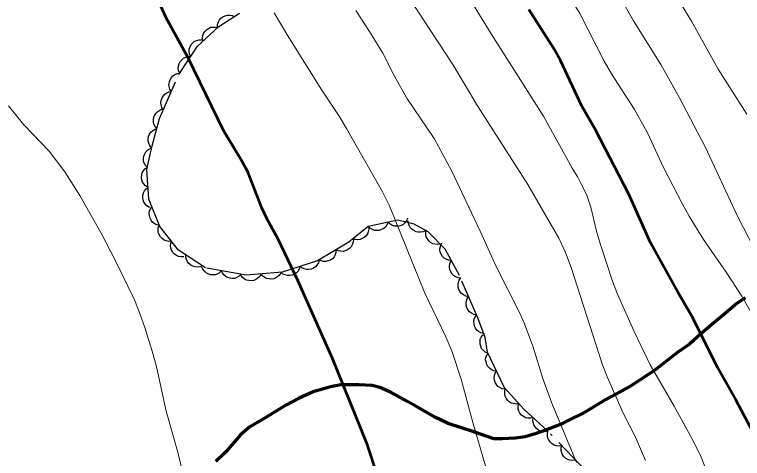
# Model space of a CAD drawing. Extents: x 356765 to 358572, y 5103174 to 5104650.
# Drawn here: x 357018.8 to 357073.5, y 5103906.2 to 5103939.5 of the extents above; entities that cross this region are included whole.
import ezdxf

# ---------------------------------------------------------------- set-up
doc = ezdxf.new("R2010")
doc.units = 0
doc.header["$LTSCALE"] = 0.6
doc.linetypes.add('DOT_DASHED', pattern=[7.7, 5, -1.2, 0.3, -1.2])
doc.linetypes.add('LONG_DASHED', pattern=[7.5, 6, -1.5])
for name, color, linetype, lineweight in [('1', 7, 'Continuous', 53), ('2', 7, 'Continuous', 13), ('22', 7, 'Continuous', 35), ('44', 7, 'Continuous', 25)]:
    doc.layers.add(name, color=color, linetype=linetype, lineweight=lineweight)

msp = doc.modelspace()

# ---------------------------------------------------------------- linework, layer by layer
at = {"layer": '1'}
for points in [[(357046.78, 5103902.79), (357045.31, 5103907.26), (357042.69, 5103913.68), (357040.11, 5103919.53), (357038.62, 5103922.63), (357037.8, 5103924.13), (357037.41, 5103925), (357036.36, 5103927.68), (357035.93, 5103928.47), (357034.54, 5103930.75), (357031.84, 5103936.3), (357030.23, 5103939.25), (357028.63, 5103942.76), (357027.79, 5103944.22), (357026.96, 5103945.88), (357025.57, 5103949.09), (357025.27, 5103949.88), (357024.23, 5103953.2), (357023.87, 5103954.01), (357023.03, 5103955.49), (357020.17, 5103960.23), (357019.51, 5103960.96), (357018.51, 5103962.42)], [(357074.23, 5103908.18), (357072.97, 5103910.58), (357071.59, 5103913.01), (357069.73, 5103916.74), (357068.61, 5103918.66), (357066.56, 5103922.36), (357064.93, 5103926.01), (357062.43, 5103930.83), (357061.42, 5103932.62), (357059.81, 5103936.04), (357059.34, 5103936.88), (357057.43, 5103939.86)]]:
    msp.add_lwpolyline(points, dxfattribs=at)
at = {"layer": '2'}
for points in [[(357073.78, 5103932.01), (357071.65, 5103935.38), (357069.64, 5103939), (357067.98, 5103941.72), (357065.5, 5103946.51), (357064.45, 5103948.28), (357063.29, 5103949.84), (357061.44, 5103952), (357059.06, 5103954.61), (357056.47, 5103957.92), (357055.33, 5103959.22), (357053.92, 5103961.26), (357053.39, 5103962.22), (357052.75, 5103963.84), (357052.73, 5103964.22), (357052.85, 5103964.46)], [(357068.96, 5103925.26), (357067.55, 5103928.01), (357066.35, 5103930.62), (357065.35, 5103932.36), (357063.63, 5103935.05), (357063.09, 5103935.98), (357061.27, 5103939.57), (357057.89, 5103945.01), (357057.38, 5103945.73), (357055.17, 5103948.38), (357054.09, 5103949.78), (357052.6, 5103951.97), (357051.39, 5103954.08), (357050.74, 5103955.4), (357049.52, 5103957.62), (357049.12, 5103958.55), (357048.58, 5103960.01), (357048.44, 5103960.51), (357048.12, 5103962.29)], [(357066.19, 5103906.03), (357065.43, 5103907.78), (357064.54, 5103909.54), (357063.34, 5103912.26), (357062.97, 5103913.21), (357060.6, 5103920.51), (357060.19, 5103921.63), (357059.68, 5103922.7), (357057.36, 5103926.74), (357053.59, 5103932.63), (357051.73, 5103935.75), (357048.54, 5103940.63), (357045.8, 5103945.23), (357043.52, 5103948.5), (357041.58, 5103951.47), (357041.25, 5103952.09), (357040.01, 5103954.83), (357039.74, 5103955.8), (357039.47, 5103957.09), (357039.13, 5103957.7), (357038.87, 5103957.96)], [(357070.88, 5103904.93), (357070.31, 5103906.4), (357069.59, 5103907.84), (357068.33, 5103910.11), (357066.53, 5103913.2), (357065.31, 5103915.75), (357064.09, 5103918.51), (357063.71, 5103919.48), (357062.79, 5103922.32), (357062.52, 5103923.23), (357062.08, 5103925.05), (357061.8, 5103925.86), (357061.47, 5103926.59), (357061.12, 5103927.28), (357060.69, 5103927.97), (357058.53, 5103931.86), (357054.6, 5103938.04), (357051.7, 5103942.79)], [(357063.84, 5103941.58), (357065.29, 5103939.01), (357067.34, 5103935.74), (357068.75, 5103933.23), (357070.67, 5103929.57), (357073.09, 5103924.37), (357075.17, 5103920.34)], [(357061.01, 5103905.88), (357059.16, 5103910.34), (357058.52, 5103912.12), (357057.74, 5103914.62), (357057.12, 5103916.29), (357056.77, 5103917.09), (357054.98, 5103920.59), (357053.79, 5103923.23), (357051.62, 5103927.79), (357050.32, 5103930.2), (357048.29, 5103933.21), (357047.35, 5103934.86), (357046.47, 5103936.58), (357045.49, 5103938.21), (357044.45, 5103939.8)], [(357054.2, 5103905.54), (357053.22, 5103908.88), (357052.35, 5103912.13), (357051.66, 5103914.26), (357051.21, 5103915.32), (357049.64, 5103918.59), (357046.99, 5103925.13), (357046.45, 5103926.19), (357043.76, 5103930.95), (357043.21, 5103931.87), (357041.89, 5103933.82), (357039.43, 5103937.76), (357038.33, 5103939.62)], [(357031.36, 5103905.49), (357031.11, 5103906.57), (357030.22, 5103909.73), (357029.51, 5103912.96), (357029.24, 5103913.98), (357028.62, 5103916.01), (357028.25, 5103917.05), (357027.84, 5103918.09), (357026.34, 5103921.15), (357025.34, 5103923.09), (357023.75, 5103925.91), (357022.62, 5103927.7), (357021.44, 5103929.23), (357019.54, 5103931.22), (357018.4, 5103932.65)], [(357080.72, 5103904.66), (357079.46, 5103907.16), (357078.03, 5103910.48), (357077.18, 5103912.13), (357075.62, 5103914.73), (357074.47, 5103916.51), (357073.41, 5103918.36), (357072.24, 5103920.16), (357070.53, 5103922.61), (357069.47, 5103924.37), (357068.96, 5103925.26)]]:
    msp.add_lwpolyline(points, dxfattribs=at)
at = {"layer": '22', "linetype": 'LONG_DASHED', "lineweight": 70}
msp.add_lwpolyline([(357073.66, 5103918.23), (357073.05, 5103917.82), (357072.03, 5103916.97), (357071.13, 5103916.22), (357070.09, 5103915.3), (357069.48, 5103914.76), (357068.62, 5103914.15), (357067.6, 5103913.36), (357066.9, 5103912.82), (357065.79, 5103912.08), (357065.06, 5103911.62), (357063.95, 5103911.01), (357063.21, 5103910.62), (357062.31, 5103910.05), (357061.57, 5103909.62), (357060.44, 5103909.05), (357059.86, 5103908.76), (357058.68, 5103908.3), (357057.9, 5103908.03), (357057.15, 5103907.82), (357056.41, 5103907.7), (357055.45, 5103907.67), (357054.81, 5103907.67), (357053.3, 5103908.18), (357051.38, 5103908.8), (357050.37, 5103909.29), (357048.95, 5103910.1), (357048.27, 5103910.48), (357047.06, 5103911.15), (357046.26, 5103911.5), (357045.67, 5103911.65), (357044.7, 5103911.7), (357043.32, 5103911.7), (357042.54, 5103911.55), (357041.25, 5103911.19), (357040.2, 5103910.72), (357039.21, 5103910.19), (357037.71, 5103909.27), (357036.51, 5103908.55), (357035.79, 5103907.97), (357034.73, 5103906.71), (357034.6, 5103906.59), (357033.94, 5103905.95)], dxfattribs=at)
at = {"layer": '44', "linetype": 'DOT_DASHED'}
msp.add_lwpolyline([(357061.75, 5103905.21), (357058.79, 5103908.32), (357057.08, 5103909.87), (357055.6, 5103911.48), (357054.33, 5103914.16), (357054.15, 5103915.25), (357053.6, 5103916.74), (357052.22, 5103919.91), (357051.15, 5103921.89), (357049.89, 5103923.18), (357048.84, 5103923.77), (357047.61, 5103924.06), (357045.37, 5103923.58), (357043.93, 5103922.41), (357041.57, 5103921.01), (357038.92, 5103920.16), (357036.23, 5103919.93), (357033.18, 5103920.49), (357031.15, 5103921.82), (357029.75, 5103923.58), (357028.92, 5103925.63), (357028.78, 5103927.87), (357029.17, 5103929.63), (357029.73, 5103931.69), (357031.17, 5103934.98), (357032.56, 5103937.12), (357034.18, 5103938.59), (357035.72, 5103939.6)], dxfattribs=at)
at = {"layer": '44'}
for points in [[(357034.08, 5103938.52), (357034.08, 5103938.73), (357034.14, 5103938.93), (357034.22, 5103939.08), (357034.33, 5103939.21), (357034.48, 5103939.32), (357034.65, 5103939.4), (357034.81, 5103939.45), (357034.99, 5103939.45), (357035.17, 5103939.42), (357035.33, 5103939.35)], [(357032.98, 5103937.5), (357032.95, 5103937.71), (357032.98, 5103937.91), (357033.03, 5103938.07), (357033.12, 5103938.22), (357033.25, 5103938.35), (357033.41, 5103938.45), (357033.56, 5103938.53), (357033.73, 5103938.55), (357033.92, 5103938.55), (357034.09, 5103938.51)], [(357032.05, 5103936.34), (357031.97, 5103936.53), (357031.95, 5103936.73), (357031.95, 5103936.9), (357032.01, 5103937.06), (357032.1, 5103937.23), (357032.23, 5103937.37), (357032.35, 5103937.48), (357032.51, 5103937.55), (357032.69, 5103937.59), (357032.87, 5103937.6)], [(357031.24, 5103935.08), (357031.15, 5103935.27), (357031.13, 5103935.47), (357031.14, 5103935.64), (357031.19, 5103935.81), (357031.28, 5103935.97), (357031.41, 5103936.11), (357031.53, 5103936.22), (357031.69, 5103936.29), (357031.87, 5103936.33), (357032.05, 5103936.34)], [(357030.62, 5103933.72), (357030.5, 5103933.89), (357030.45, 5103934.09), (357030.43, 5103934.25), (357030.46, 5103934.43), (357030.51, 5103934.6), (357030.62, 5103934.76), (357030.72, 5103934.89), (357030.87, 5103934.98), (357031.04, 5103935.06), (357031.22, 5103935.09)], [(357030.02, 5103932.34), (357029.9, 5103932.52), (357029.85, 5103932.71), (357029.83, 5103932.88), (357029.85, 5103933.05), (357029.91, 5103933.23), (357030.02, 5103933.39), (357030.12, 5103933.51), (357030.27, 5103933.61), (357030.44, 5103933.68), (357030.62, 5103933.72)], [(357029.52, 5103930.93), (357029.39, 5103931.09), (357029.3, 5103931.27), (357029.26, 5103931.43), (357029.26, 5103931.61), (357029.29, 5103931.79), (357029.37, 5103931.96), (357029.46, 5103932.1), (357029.59, 5103932.22), (357029.75, 5103932.32), (357029.92, 5103932.38)], [(357029.13, 5103929.48), (357028.99, 5103929.64), (357028.91, 5103929.83), (357028.87, 5103929.98), (357028.87, 5103930.16), (357028.9, 5103930.34), (357028.98, 5103930.52), (357029.06, 5103930.66), (357029.2, 5103930.77), (357029.35, 5103930.87), (357029.52, 5103930.93)], [(357028.81, 5103928.01), (357028.67, 5103928.17), (357028.58, 5103928.35), (357028.52, 5103928.5), (357028.52, 5103928.68), (357028.54, 5103928.86), (357028.61, 5103929.04), (357028.69, 5103929.18), (357028.82, 5103929.31), (357028.97, 5103929.41), (357029.14, 5103929.48)], [(357028.86, 5103926.52), (357028.68, 5103926.63), (357028.55, 5103926.78), (357028.45, 5103926.91), (357028.4, 5103927.08), (357028.37, 5103927.26), (357028.39, 5103927.45), (357028.42, 5103927.61), (357028.51, 5103927.76), (357028.63, 5103927.91), (357028.77, 5103928.02)], [(357028.96, 5103925.02), (357028.78, 5103925.13), (357028.64, 5103925.28), (357028.55, 5103925.41), (357028.49, 5103925.58), (357028.46, 5103925.76), (357028.48, 5103925.95), (357028.52, 5103926.11), (357028.6, 5103926.27), (357028.72, 5103926.41), (357028.86, 5103926.52)], [(357029.71, 5103923.68), (357029.51, 5103923.72), (357029.33, 5103923.82), (357029.2, 5103923.92), (357029.09, 5103924.06), (357029.01, 5103924.22), (357028.97, 5103924.41), (357028.95, 5103924.57), (357028.98, 5103924.74), (357029.05, 5103924.92), (357029.15, 5103925.07)], [(357046.87, 5103923.9), (357046.79, 5103923.71), (357046.67, 5103923.55), (357046.55, 5103923.44), (357046.39, 5103923.36), (357046.21, 5103923.3), (357046.02, 5103923.29), (357045.86, 5103923.3), (357045.7, 5103923.37), (357045.54, 5103923.46), (357045.41, 5103923.59)], [(357048.34, 5103924.22), (357048.26, 5103924.02), (357048.13, 5103923.86), (357048.01, 5103923.75), (357047.86, 5103923.67), (357047.68, 5103923.62), (357047.49, 5103923.61), (357047.33, 5103923.62), (357047.16, 5103923.68), (357047, 5103923.78), (357046.87, 5103923.9)], [(357049.7, 5103923.29), (357049.51, 5103923.2), (357049.31, 5103923.16), (357049.14, 5103923.16), (357048.97, 5103923.2), (357048.81, 5103923.28), (357048.66, 5103923.4), (357048.54, 5103923.51), (357048.46, 5103923.67), (357048.4, 5103923.84), (357048.39, 5103924.02)], [(357030.62, 5103922.49), (357030.41, 5103922.47), (357030.21, 5103922.52), (357030.06, 5103922.57), (357029.92, 5103922.68), (357029.79, 5103922.81), (357029.7, 5103922.98), (357029.63, 5103923.13), (357029.62, 5103923.3), (357029.63, 5103923.49), (357029.69, 5103923.66)], [(357045.4, 5103923.6), (357045.42, 5103923.4), (357045.37, 5103923.2), (357045.32, 5103923.04), (357045.22, 5103922.9), (357045.08, 5103922.77), (357044.92, 5103922.68), (357044.77, 5103922.61), (357044.59, 5103922.59), (357044.41, 5103922.61), (357044.23, 5103922.66)], [(357050.78, 5103922.27), (357050.58, 5103922.23), (357050.38, 5103922.25), (357050.22, 5103922.29), (357050.06, 5103922.38), (357049.92, 5103922.5), (357049.82, 5103922.66), (357049.74, 5103922.8), (357049.7, 5103922.98), (357049.7, 5103923.16), (357049.73, 5103923.34)], [(357031.55, 5103921.31), (357031.34, 5103921.3), (357031.15, 5103921.34), (357030.99, 5103921.4), (357030.85, 5103921.5), (357030.72, 5103921.64), (357030.63, 5103921.81), (357030.57, 5103921.96), (357030.55, 5103922.13), (357030.57, 5103922.32), (357030.62, 5103922.49)], [(357044.27, 5103922.61), (357044.25, 5103922.4), (357044.18, 5103922.21), (357044.11, 5103922.06), (357043.98, 5103921.94), (357043.83, 5103921.83), (357043.65, 5103921.76), (357043.5, 5103921.72), (357043.32, 5103921.73), (357043.14, 5103921.77), (357042.98, 5103921.84)], [(357051.61, 5103921.03), (357051.41, 5103921.05), (357051.22, 5103921.13), (357051.08, 5103921.21), (357050.95, 5103921.34), (357050.85, 5103921.5), (357050.79, 5103921.68), (357050.76, 5103921.84), (357050.77, 5103922.01), (357050.82, 5103922.19), (357050.9, 5103922.35)], [(357042.98, 5103921.84), (357042.96, 5103921.64), (357042.89, 5103921.45), (357042.82, 5103921.3), (357042.69, 5103921.17), (357042.54, 5103921.07), (357042.36, 5103921), (357042.21, 5103920.96), (357042.03, 5103920.96), (357041.85, 5103921), (357041.69, 5103921.08)], [(357032.95, 5103920.64), (357032.75, 5103920.56), (357032.55, 5103920.54), (357032.39, 5103920.55), (357032.22, 5103920.6), (357032.06, 5103920.69), (357031.92, 5103920.82), (357031.81, 5103920.94), (357031.74, 5103921.11), (357031.69, 5103921.29), (357031.69, 5103921.47)], [(357040.27, 5103920.59), (357040.21, 5103920.39), (357040.1, 5103920.22), (357039.99, 5103920.1), (357039.85, 5103920), (357039.67, 5103919.93), (357039.49, 5103919.9), (357039.32, 5103919.9), (357039.15, 5103919.95), (357038.98, 5103920.02), (357038.84, 5103920.14)], [(357041.7, 5103921.05), (357041.64, 5103920.85), (357041.53, 5103920.68), (357041.42, 5103920.56), (357041.27, 5103920.46), (357041.1, 5103920.39), (357040.91, 5103920.36), (357040.75, 5103920.36), (357040.58, 5103920.4), (357040.41, 5103920.48), (357040.27, 5103920.59)], [(357052.33, 5103919.71), (357052.12, 5103919.73), (357051.93, 5103919.81), (357051.79, 5103919.9), (357051.67, 5103920.02), (357051.57, 5103920.18), (357051.5, 5103920.36), (357051.47, 5103920.52), (357051.48, 5103920.69), (357051.53, 5103920.87), (357051.61, 5103921.03)], [(357034.38, 5103920.27), (357034.23, 5103920.12), (357034.06, 5103920.02), (357033.9, 5103919.96), (357033.73, 5103919.95), (357033.54, 5103919.97), (357033.36, 5103920.03), (357033.22, 5103920.11), (357033.09, 5103920.23), (357032.98, 5103920.38), (357032.9, 5103920.54)], [(357035.86, 5103920), (357035.71, 5103919.85), (357035.53, 5103919.75), (357035.38, 5103919.69), (357035.2, 5103919.68), (357035.02, 5103919.7), (357034.84, 5103919.76), (357034.69, 5103919.83), (357034.56, 5103919.96), (357034.45, 5103920.1), (357034.38, 5103920.27)], [(357037.34, 5103920.03), (357037.24, 5103919.84), (357037.1, 5103919.7), (357036.96, 5103919.6), (357036.8, 5103919.54), (357036.62, 5103919.51), (357036.42, 5103919.53), (357036.26, 5103919.56), (357036.11, 5103919.64), (357035.96, 5103919.76), (357035.85, 5103919.9)], [(357038.84, 5103920.15), (357038.74, 5103919.97), (357038.59, 5103919.83), (357038.46, 5103919.73), (357038.29, 5103919.67), (357038.11, 5103919.64), (357037.92, 5103919.66), (357037.76, 5103919.69), (357037.6, 5103919.77), (357037.46, 5103919.89), (357037.34, 5103920.03)], [(357052.91, 5103918.33), (357052.7, 5103918.37), (357052.52, 5103918.46), (357052.39, 5103918.56), (357052.28, 5103918.69), (357052.19, 5103918.86), (357052.14, 5103919.04), (357052.12, 5103919.2), (357052.15, 5103919.38), (357052.21, 5103919.55), (357052.31, 5103919.7)], [(357053.51, 5103916.95), (357053.3, 5103916.99), (357053.12, 5103917.09), (357052.99, 5103917.18), (357052.88, 5103917.32), (357052.79, 5103917.48), (357052.74, 5103917.67), (357052.72, 5103917.83), (357052.75, 5103918), (357052.81, 5103918.18), (357052.91, 5103918.33)], [(357054.04, 5103915.55), (357053.84, 5103915.6), (357053.66, 5103915.71), (357053.53, 5103915.81), (357053.43, 5103915.95), (357053.35, 5103916.12), (357053.32, 5103916.31), (357053.3, 5103916.47), (357053.34, 5103916.64), (357053.41, 5103916.81), (357053.52, 5103916.96)], [(357054.34, 5103914.09), (357054.15, 5103914.17), (357054, 5103914.31), (357053.89, 5103914.43), (357053.82, 5103914.6), (357053.77, 5103914.77), (357053.78, 5103914.97), (357053.79, 5103915.13), (357053.86, 5103915.29), (357053.97, 5103915.44), (357054.1, 5103915.57)], [(357055, 5103912.74), (357054.8, 5103912.77), (357054.61, 5103912.86), (357054.48, 5103912.95), (357054.36, 5103913.08), (357054.27, 5103913.24), (357054.22, 5103913.43), (357054.19, 5103913.59), (357054.21, 5103913.76), (357054.27, 5103913.94), (357054.36, 5103914.09)], [(357055.65, 5103911.38), (357055.44, 5103911.41), (357055.26, 5103911.5), (357055.12, 5103911.59), (357055, 5103911.73), (357054.91, 5103911.89), (357054.86, 5103912.07), (357054.83, 5103912.23), (357054.86, 5103912.41), (357054.91, 5103912.58), (357055, 5103912.74)], [(357056.69, 5103910.3), (357056.48, 5103910.27), (357056.28, 5103910.3), (357056.12, 5103910.34), (357055.97, 5103910.44), (357055.84, 5103910.56), (357055.73, 5103910.72), (357055.66, 5103910.87), (357055.63, 5103911.04), (357055.63, 5103911.23), (357055.67, 5103911.4)], [(357057.76, 5103909.25), (357057.56, 5103909.2), (357057.36, 5103909.21), (357057.19, 5103909.24), (357057.04, 5103909.33), (357056.89, 5103909.44), (357056.77, 5103909.59), (357056.69, 5103909.73), (357056.64, 5103909.9), (357056.63, 5103910.08), (357056.65, 5103910.26)], [(357058.87, 5103908.24), (357058.67, 5103908.19), (357058.47, 5103908.21), (357058.31, 5103908.24), (357058.15, 5103908.32), (357058, 5103908.43), (357057.88, 5103908.58), (357057.8, 5103908.72), (357057.75, 5103908.89), (357057.74, 5103909.07), (357057.76, 5103909.25)], [(357059.9, 5103907.15), (357059.7, 5103907.12), (357059.49, 5103907.14), (357059.33, 5103907.19), (357059.19, 5103907.28), (357059.05, 5103907.4), (357058.94, 5103907.56), (357058.86, 5103907.7), (357058.83, 5103907.88), (357058.83, 5103908.06), (357058.87, 5103908.24)], [(357060.94, 5103906.07), (357060.73, 5103906.03), (357060.53, 5103906.06), (357060.37, 5103906.1), (357060.22, 5103906.19), (357060.08, 5103906.31), (357059.97, 5103906.47), (357059.9, 5103906.62), (357059.87, 5103906.79), (357059.86, 5103906.98), (357059.9, 5103907.15)]]:
    msp.add_lwpolyline(points, dxfattribs=at)

doc.saveas('drawing.dxf')
